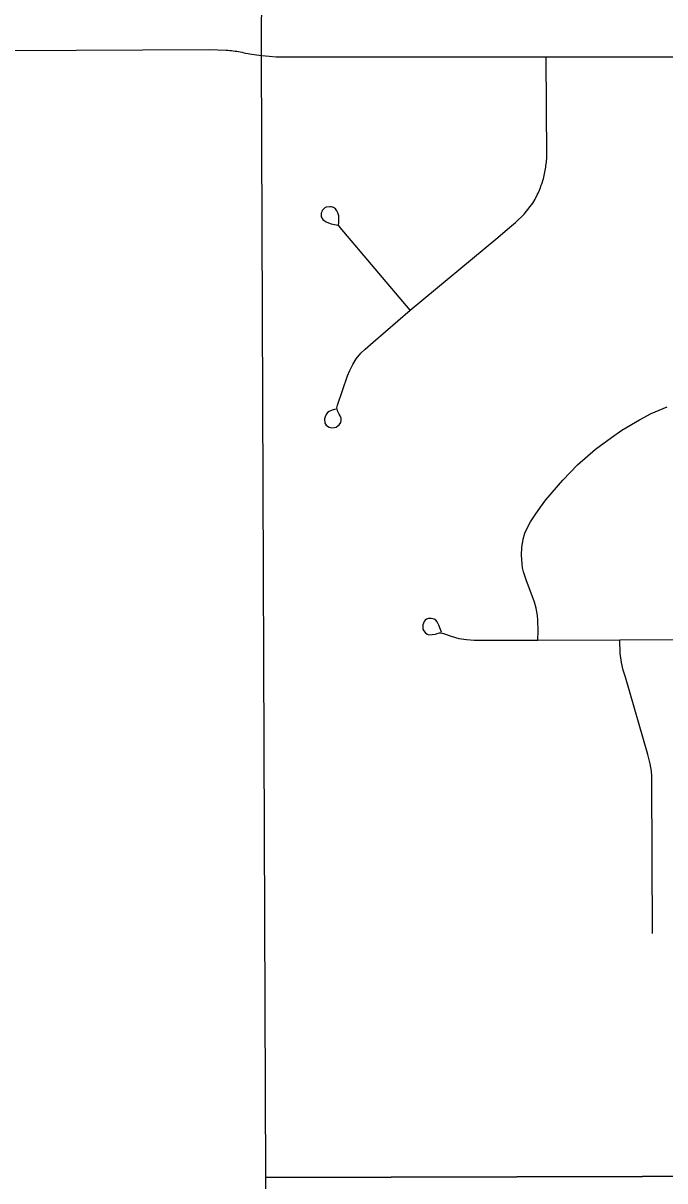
# Model space of a CAD drawing. Extents: x 0 to 34, y 0 to 22.
# Drawn here: x 25.398 to 25.96, y 8.747 to 9.762 of the extents above; entities that cross this region are included whole.
import ezdxf

# ---------------------------------------------------------------- set-up
doc = ezdxf.new("R2010")
doc.units = 0
for name, color, linetype in [('GM_X_County_Road', 7, 'Continuous'), ('GM_X_Rail_Line', 7, 'Continuous'), ('GM_X_Township_Road', 7, 'Continuous')]:
    doc.layers.add(name, color=color, linetype=linetype)

msp = doc.modelspace()

# ---------------------------------------------------------------- linework, layer by layer
at = {"layer": 'GM_X_County_Road'}
for points in [[(25.2989, 9.7376), (25.386, 9.7377), (25.561, 9.7385), (25.5754, 9.7381), (25.577, 9.738), (25.5786, 9.7378), (25.5801, 9.7377), (25.5817, 9.7375), (25.5833, 9.7372), (25.5848, 9.737), (25.5864, 9.7367), (25.5879, 9.7364), (25.5894, 9.7361), (25.591, 9.7357), (25.5925, 9.7353), (25.5947, 9.735), (25.5959, 9.7349)], [(25.5959, 9.7349), (25.6021, 9.734), (25.6067, 9.7334), (25.6131, 9.7327), (25.6194, 9.7322), (25.6326, 9.732), (25.6495, 9.732)], [(25.6495, 9.732), (25.856, 9.732), (25.9754, 9.732), (26.1123, 9.7325), (26.2064, 9.7326), (26.3013, 9.7332), (26.3472, 9.7334), (26.3718, 9.7335), (26.3774, 9.7335)]]:
    msp.add_lwpolyline(points, dxfattribs=at)
at = {"layer": 'GM_X_Rail_Line'}
for points in [[(26.39, 8.7517), (26.39, 10.4647), (25.6094, 10.4647), (25.6062, 9.734), (25.61, 8.7495), (26.3812, 8.7517)], [(26.39, 3.6678), (26.39, 8.7517), (26.3812, 8.7517), (25.61, 8.7495), (25.6021, 8.0258), (25.6016, 7.958), (25.5949, 6.9989), (25.5948, 6.9859), (25.5947, 6.9673), (25.5942, 6.8999), (25.594, 6.873), (25.5922, 6.6163), (25.5923, 6.6046), (25.5921, 6.5988), (25.5865, 5.8006), (25.582, 5.143), (25.5795, 4.789), (25.5717, 3.6776), (26.3477, 3.6686)]]:
    msp.add_lwpolyline(points, close=True, dxfattribs=at)
at = {"layer": 'GM_X_Township_Road'}
for points in [[(25.6714, 9.4233), (25.6683, 9.4223), (25.6657, 9.4212), (25.6643, 9.4202), (25.663, 9.4185), (25.6622, 9.4165), (25.6616, 9.4147), (25.662, 9.4109), (25.663, 9.4092), (25.6642, 9.4082), (25.6657, 9.4075), (25.6681, 9.407), (25.6703, 9.4072), (25.6718, 9.4075), (25.6735, 9.4085), (25.6746, 9.4096), (25.6759, 9.4116), (25.6763, 9.4136), (25.6762, 9.4153), (25.6753, 9.4173), (25.6746, 9.4189), (25.6731, 9.4218), (25.6725, 9.4243), (25.6731, 9.4266), (25.6819, 9.4525), (25.684, 9.4571), (25.6865, 9.4624), (25.6895, 9.4673), (25.6934, 9.4722), (25.6972, 9.4759), (25.7044, 9.4821), (25.7369, 9.51), (25.8136, 9.5737), (25.8221, 9.581), (25.8291, 9.587), (25.8368, 9.5942), (25.842, 9.6008), (25.8442, 9.6039), (25.8462, 9.6073), (25.8469, 9.6086), (25.8482, 9.6112), (25.8489, 9.6126), (25.8501, 9.6153), (25.8506, 9.6167), (25.8517, 9.6195), (25.8522, 9.6209), (25.8526, 9.6223), (25.8531, 9.6237), (25.8535, 9.6251), (25.8545, 9.6295), (25.8549, 9.6309), (25.8551, 9.6324), (25.8554, 9.6338), (25.8556, 9.6353), (25.8558, 9.6368), (25.856, 9.6383), (25.8562, 9.6397), (25.8563, 9.6412), (25.8564, 9.6427), (25.8565, 9.6442), (25.856, 9.732)], [(25.7369, 9.51), (25.6754, 9.5826), (25.6739, 9.5845), (25.6742, 9.5872), (25.6741, 9.5928), (25.6733, 9.5955), (25.6724, 9.5972), (25.6712, 9.5988), (25.6696, 9.5999), (25.6677, 9.6006), (25.6664, 9.6007), (25.6632, 9.6004), (25.662, 9.5998), (25.6608, 9.5987), (25.6597, 9.5975), (25.6593, 9.5963), (25.6588, 9.595), (25.6587, 9.5938), (25.6589, 9.5919), (25.6601, 9.5896), (25.6615, 9.5885), (25.6631, 9.5875), (25.6652, 9.5867), (25.6676, 9.5858), (25.6734, 9.5846)], [(25.8487, 9.2206), (25.8488, 9.229), (25.8486, 9.2382), (25.8484, 9.2422), (25.8472, 9.2488), (25.8457, 9.2541), (25.8384, 9.2737), (25.8362, 9.2805), (25.8353, 9.2841), (25.8348, 9.2875), (25.8342, 9.2952), (25.8346, 9.3018), (25.8357, 9.3093), (25.8373, 9.3145), (25.8396, 9.3195), (25.8423, 9.3243), (25.8462, 9.3307), (25.851, 9.3374), (25.8558, 9.3436), (25.8705, 9.3611), (25.8835, 9.3745), (25.8991, 9.3881), (25.9131, 9.3985), (25.9223, 9.4048), (25.9377, 9.4138), (25.9481, 9.4194), (25.962, 9.4254)], [(25.7641, 9.2276), (25.762, 9.2339), (25.7605, 9.2368), (25.7592, 9.2381), (25.7579, 9.239), (25.7566, 9.2395), (25.7552, 9.2397), (25.7528, 9.2396), (25.7512, 9.2391), (25.7499, 9.2382), (25.7489, 9.237), (25.7483, 9.2356), (25.7479, 9.234), (25.748, 9.2302), (25.7488, 9.2288), (25.7498, 9.2275), (25.7516, 9.2261), (25.7532, 9.2255), (25.7591, 9.2261), (25.7604, 9.2266), (25.7625, 9.2271), (25.7638, 9.227), (25.7669, 9.2263), (25.7726, 9.2242), (25.7794, 9.2222), (25.786, 9.2212), (25.7928, 9.2207), (25.8487, 9.2206), (25.9204, 9.2209), (26.2645, 9.2226)], [(25.949, 8.9635), (25.9487, 9.0976), (25.9485, 9.1015), (25.9482, 9.1057), (25.9476, 9.109), (25.9471, 9.1122), (25.9459, 9.117), (25.9451, 9.1205), (25.9254, 9.1884), (25.9235, 9.1944), (25.922, 9.2012), (25.9213, 9.2051), (25.9209, 9.2091), (25.9204, 9.2209)]]:
    msp.add_lwpolyline(points, dxfattribs=at)

doc.saveas('drawing.dxf')
